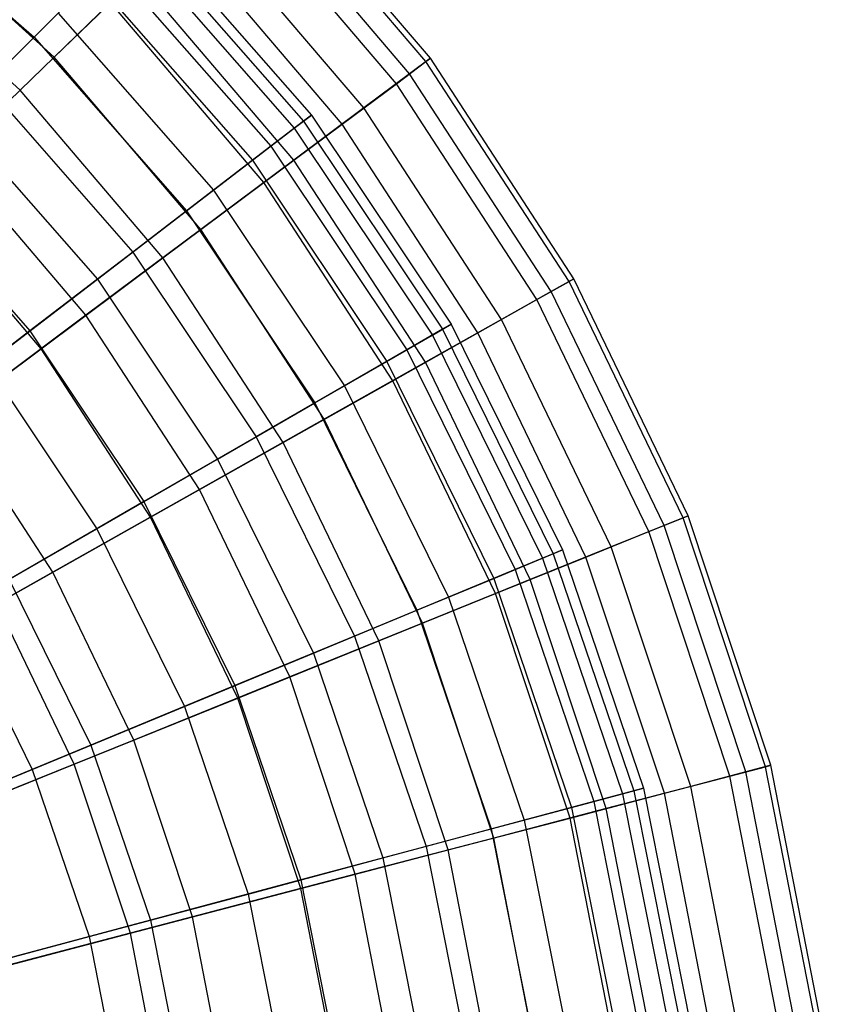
# Model space of a CAD drawing. Extents: x 0.2 to 40.1, y -6.7 to 6.7.
# Tile 474 of 516: x 36.5 to 37.4, y -3 to -1.9. Entities that reach past the tile are written whole.
import ezdxf

# ---------------------------------------------------------------- set-up
doc = ezdxf.new("R2010")
doc.units = 0
doc.header["$MEASUREMENT"] = 0
doc.layers.get('0').update_dxf_attribs({"color": 13, "linetype": 'CONTINUOUS'})

# ---------------------------------------------------------------- blocks, each defined once
blk = doc.blocks.new('SNOWBALL_XIV_PM3_STL')
at = {"color": 0}
for p, q in [((36.9923, -1.9362, 9.9234), (36.7963, -1.7059, 9.9234)), ((36.9923, -1.9362, 9.9234), (36.7963, -1.7059, 9.9234)), ((36.9872, -1.94, 9.6309), (36.7917, -1.7103, 9.6309)), ((36.9872, -1.94, 9.6309), (36.7917, -1.7103, 9.6309)), ((36.9684, -1.9541, 10.2144), (36.7748, -1.7267, 10.2144)), ((36.9684, -1.9541, 10.2144), (36.7748, -1.7267, 10.2144)), ((36.337, -1.7368, 8.9252), (36.5367, -1.912, 8.9252)), ((36.337, -1.7368, 8.9252), (36.5367, -1.912, 8.9252)), ((36.9532, -1.9654, 9.3414), (36.7612, -1.7399, 9.3414)), ((36.9532, -1.9654, 9.3414), (36.7612, -1.7399, 9.3414)), ((36.5597, -1.935, 11.0346), (36.367, -1.7601, 11.0346)), ((36.5597, -1.935, 11.0346), (36.367, -1.7601, 11.0346)), ((36.9158, -1.9933, 10.4995), (36.7277, -1.7723, 10.4995)), ((36.9158, -1.9933, 10.4995), (36.7277, -1.7723, 10.4995)), ((36.6647, -1.784, 9.7722), (36.8555, -2.0015, 9.7722)), ((36.6647, -1.784, 9.7722), (36.8555, -2.0015, 9.7722)), ((36.6566, -1.7921, 10.0621), (36.8464, -2.0085, 10.0621)), ((36.6566, -1.7921, 10.0621), (36.8464, -2.0085, 10.0621)), ((36.8908, -2.012, 9.0594), (36.7053, -1.7941, 9.0594)), ((36.8908, -2.012, 9.0594), (36.7053, -1.7941, 9.0594)), ((36.5207, -1.9728, 8.535), (36.3332, -1.8025, 8.535)), ((36.5207, -1.9728, 8.535), (36.3332, -1.8025, 8.535)), ((36.6472, -1.8015, 9.483), (36.8358, -2.0166, 9.483)), ((36.6472, -1.8015, 9.483), (36.8358, -2.0166, 9.483)), ((36.623, -1.8257, 10.3484), (36.8087, -2.0374, 10.3484)), ((36.623, -1.8257, 10.3484), (36.8087, -2.0374, 10.3484)), ((36.5367, -1.912, 8.9252), (36.6043, -1.8444, 9.1992)), ((36.5367, -1.912, 8.9252), (36.6043, -1.8444, 9.1992)), ((36.6556, -1.8421, 10.7743), (36.5597, -1.935, 11.0346)), ((36.6556, -1.8421, 10.7743), (36.5597, -1.935, 11.0346)), ((36.6043, -1.8444, 9.1992), (36.7877, -2.0535, 9.1992)), ((36.6043, -1.8444, 9.1992), (36.7877, -2.0535, 9.1992)), ((36.8354, -2.0533, 10.7743), (36.6556, -1.8421, 10.7743)), ((36.8354, -2.0533, 10.7743), (36.6556, -1.8421, 10.7743)), ((36.5207, -1.9728, 8.535), (36.6247, -1.8721, 8.7892)), ((36.5207, -1.9728, 8.535), (36.6247, -1.8721, 8.7892)), ((36.8009, -2.0791, 8.7892), (36.6247, -1.8721, 8.7892)), ((36.8009, -2.0791, 8.7892), (36.6247, -1.8721, 8.7892)), ((36.5644, -1.8843, 10.6266), (36.4818, -1.9669, 10.8922)), ((36.5644, -1.8843, 10.6266), (36.4818, -1.9669, 10.8922)), ((36.5644, -1.8843, 10.6266), (36.7429, -2.0878, 10.6266)), ((36.5644, -1.8843, 10.6266), (36.7429, -2.0878, 10.6266)), ((36.4455, -2.0032, 8.6652), (36.5367, -1.912, 8.9252)), ((36.4455, -2.0032, 8.6652), (36.5367, -1.912, 8.9252)), ((36.5367, -1.912, 8.9252), (36.7119, -2.1117, 8.9252)), ((36.5367, -1.912, 8.9252), (36.7119, -2.1117, 8.9252)), ((36.5597, -1.935, 11.0346), (36.4414, -2.0496, 11.2764)), ((36.5597, -1.935, 11.0346), (36.4414, -2.0496, 11.2764)), ((36.7284, -2.1332, 11.0346), (36.5597, -1.935, 11.0346)), ((36.7284, -2.1332, 11.0346), (36.5597, -1.935, 11.0346)), ((36.9532, -1.9654, 9.3414), (36.9872, -1.94, 9.6309)), ((36.9532, -1.9654, 9.3414), (36.9872, -1.94, 9.6309)), ((36.9923, -1.9362, 9.9234), (36.9684, -1.9541, 10.2144)), ((36.9923, -1.9362, 9.9234), (36.9684, -1.9541, 10.2144)), ((36.9872, -1.94, 9.6309), (36.9923, -1.9362, 9.9234)), ((36.9872, -1.94, 9.6309), (36.9923, -1.9362, 9.9234)), ((37.1518, -2.1928, 9.6309), (36.9872, -1.94, 9.6309)), ((37.1518, -2.1928, 9.6309), (36.9872, -1.94, 9.6309)), ((37.1573, -2.1897, 9.9234), (36.9923, -1.9362, 9.9234)), ((37.1573, -2.1897, 9.9234), (36.9923, -1.9362, 9.9234)), ((36.9684, -1.9541, 10.2144), (36.9158, -1.9933, 10.4995)), ((36.9684, -1.9541, 10.2144), (36.9158, -1.9933, 10.4995)), ((37.1313, -2.2043, 10.2144), (36.9684, -1.9541, 10.2144)), ((37.1313, -2.2043, 10.2144), (36.9684, -1.9541, 10.2144)), ((36.4818, -1.9669, 10.8922), (36.6502, -2.159, 10.8922)), ((36.4818, -1.9669, 10.8922), (36.6502, -2.159, 10.8922)), ((36.8908, -2.012, 9.0594), (36.9532, -1.9654, 9.3414)), ((36.8908, -2.012, 9.0594), (36.9532, -1.9654, 9.3414)), ((37.1148, -2.2136, 9.3414), (36.9532, -1.9654, 9.3414)), ((37.1148, -2.2136, 9.3414), (36.9532, -1.9654, 9.3414)), ((36.395, -2.0945, 8.3005), (36.5207, -1.9728, 8.535)), ((36.395, -2.0945, 8.3005), (36.5207, -1.9728, 8.535)), ((36.6849, -2.1656, 8.535), (36.5207, -1.9728, 8.535)), ((36.6849, -2.1656, 8.535), (36.5207, -1.9728, 8.535)), ((36.4455, -2.0032, 8.6652), (36.6095, -2.1902, 8.6652)), ((36.4455, -2.0032, 8.6652), (36.6095, -2.1902, 8.6652)), ((36.9158, -1.9933, 10.4995), (36.8354, -2.0533, 10.7743)), ((36.9158, -1.9933, 10.4995), (36.8354, -2.0533, 10.7743)), ((36.8358, -2.0166, 9.483), (36.8555, -2.0015, 9.7722)), ((36.8358, -2.0166, 9.483), (36.8555, -2.0015, 9.7722)), ((36.8555, -2.0015, 9.7722), (36.8464, -2.0085, 10.0621)), ((36.8555, -2.0015, 9.7722), (36.8464, -2.0085, 10.0621)), ((36.8555, -2.0015, 9.7722), (37.0162, -2.242, 9.7722)), ((36.8555, -2.0015, 9.7722), (37.0162, -2.242, 9.7722)), ((37.0741, -2.2365, 10.4995), (36.9158, -1.9933, 10.4995)), ((37.0741, -2.2365, 10.4995), (36.9158, -1.9933, 10.4995)), ((36.8009, -2.0791, 8.7892), (36.8908, -2.012, 9.0594)), ((36.8009, -2.0791, 8.7892), (36.8908, -2.012, 9.0594)), ((36.8464, -2.0085, 10.0621), (36.8087, -2.0374, 10.3484)), ((36.8464, -2.0085, 10.0621), (36.8087, -2.0374, 10.3484)), ((36.8464, -2.0085, 10.0621), (37.0063, -2.2478, 10.0621)), ((36.8464, -2.0085, 10.0621), (37.0063, -2.2478, 10.0621)), ((37.0469, -2.2519, 9.0594), (36.8908, -2.012, 9.0594)), ((37.0469, -2.2519, 9.0594), (36.8908, -2.012, 9.0594)), ((36.7877, -2.0535, 9.1992), (36.8358, -2.0166, 9.483)), ((36.7877, -2.0535, 9.1992), (36.8358, -2.0166, 9.483)), ((36.8358, -2.0166, 9.483), (36.9947, -2.2544, 9.483)), ((36.8358, -2.0166, 9.483), (36.9947, -2.2544, 9.483)), ((36.8087, -2.0374, 10.3484), (36.7429, -2.0878, 10.6266)), ((36.8087, -2.0374, 10.3484), (36.7429, -2.0878, 10.6266)), ((36.8087, -2.0374, 10.3484), (36.9651, -2.2715, 10.3484)), ((36.8087, -2.0374, 10.3484), (36.9651, -2.2715, 10.3484)), ((36.5964, -2.2317, 11.2764), (36.4414, -2.0496, 11.2764)), ((36.5964, -2.2317, 11.2764), (36.4414, -2.0496, 11.2764)), ((36.7119, -2.1117, 8.9252), (36.7877, -2.0535, 9.1992)), ((36.7119, -2.1117, 8.9252), (36.7877, -2.0535, 9.1992)), ((36.8354, -2.0533, 10.7743), (36.7284, -2.1332, 11.0346)), ((36.8354, -2.0533, 10.7743), (36.7284, -2.1332, 11.0346)), ((36.7877, -2.0535, 9.1992), (36.9422, -2.2848, 9.1992)), ((36.7877, -2.0535, 9.1992), (36.9422, -2.2848, 9.1992)), ((36.9867, -2.2858, 10.7743), (36.8354, -2.0533, 10.7743)), ((36.9867, -2.2858, 10.7743), (36.8354, -2.0533, 10.7743)), ((36.3763, -2.0723, 11.1412), (36.5319, -2.2497, 11.1412)), ((36.3763, -2.0723, 11.1412), (36.5319, -2.2497, 11.1412)), ((36.6849, -2.1656, 8.535), (36.8009, -2.0791, 8.7892)), ((36.6849, -2.1656, 8.535), (36.8009, -2.0791, 8.7892)), ((36.9492, -2.3069, 8.7892), (36.8009, -2.0791, 8.7892)), ((36.9492, -2.3069, 8.7892), (36.8009, -2.0791, 8.7892)), ((36.5447, -2.2703, 8.3005), (36.395, -2.0945, 8.3005)), ((36.5447, -2.2703, 8.3005), (36.395, -2.0945, 8.3005)), ((36.7429, -2.0878, 10.6266), (36.6502, -2.159, 10.8922)), ((36.7429, -2.0878, 10.6266), (36.6502, -2.159, 10.8922)), ((36.7429, -2.0878, 10.6266), (36.8934, -2.313, 10.6266)), ((36.7429, -2.0878, 10.6266), (36.8934, -2.313, 10.6266)), ((36.6095, -2.1902, 8.6652), (36.7119, -2.1117, 8.9252)), ((36.6095, -2.1902, 8.6652), (36.7119, -2.1117, 8.9252)), ((36.7119, -2.1117, 8.9252), (36.8594, -2.3325, 8.9252)), ((36.7119, -2.1117, 8.9252), (36.8594, -2.3325, 8.9252)), ((36.7284, -2.1332, 11.0346), (36.5964, -2.2317, 11.2764)), ((36.7284, -2.1332, 11.0346), (36.5964, -2.2317, 11.2764)), ((36.8703, -2.3513, 11.0346), (36.7284, -2.1332, 11.0346)), ((36.8703, -2.3513, 11.0346), (36.7284, -2.1332, 11.0346)), ((36.6502, -2.159, 10.8922), (36.5319, -2.2497, 11.1412)), ((36.6502, -2.159, 10.8922), (36.5319, -2.2497, 11.1412)), ((36.6502, -2.159, 10.8922), (36.7921, -2.3714, 10.8922)), ((36.6502, -2.159, 10.8922), (36.7921, -2.3714, 10.8922)), ((36.5447, -2.2703, 8.3005), (36.6849, -2.1656, 8.535)), ((36.5447, -2.2703, 8.3005), (36.6849, -2.1656, 8.535)), ((36.8231, -2.3779, 8.535), (36.6849, -2.1656, 8.535)), ((36.8231, -2.3779, 8.535), (36.6849, -2.1656, 8.535)), ((36.4823, -2.2878, 8.4234), (36.6095, -2.1902, 8.6652)), ((36.4823, -2.2878, 8.4234), (36.6095, -2.1902, 8.6652)), ((36.6095, -2.1902, 8.6652), (36.7477, -2.397, 8.6652)), ((36.6095, -2.1902, 8.6652), (36.7477, -2.397, 8.6652)), ((37.1148, -2.2136, 9.3414), (37.1518, -2.1928, 9.6309)), ((37.1148, -2.2136, 9.3414), (37.1518, -2.1928, 9.6309)), ((37.1573, -2.1897, 9.9234), (37.1313, -2.2043, 10.2144)), ((37.1573, -2.1897, 9.9234), (37.1313, -2.2043, 10.2144)), ((37.1518, -2.1928, 9.6309), (37.1573, -2.1897, 9.9234)), ((37.1518, -2.1928, 9.6309), (37.1573, -2.1897, 9.9234)), ((37.2827, -2.4646, 9.6309), (37.1518, -2.1928, 9.6309)), ((37.2827, -2.4646, 9.6309), (37.1518, -2.1928, 9.6309)), ((37.2885, -2.4622, 9.9234), (37.1573, -2.1897, 9.9234)), ((37.2885, -2.4622, 9.9234), (37.1573, -2.1897, 9.9234)), ((37.1313, -2.2043, 10.2144), (37.0741, -2.2365, 10.4995)), ((37.1313, -2.2043, 10.2144), (37.0741, -2.2365, 10.4995)), ((37.2609, -2.4734, 10.2144), (37.1313, -2.2043, 10.2144)), ((37.2609, -2.4734, 10.2144), (37.1313, -2.2043, 10.2144)), ((37.0469, -2.2519, 9.0594), (37.1148, -2.2136, 9.3414)), ((37.0469, -2.2519, 9.0594), (37.1148, -2.2136, 9.3414)), ((37.2433, -2.4805, 9.3414), (37.1148, -2.2136, 9.3414)), ((37.2433, -2.4805, 9.3414), (37.1148, -2.2136, 9.3414)), ((36.5964, -2.2317, 11.2764), (36.4414, -2.3473, 11.496)), ((36.5964, -2.2317, 11.2764), (36.4414, -2.3473, 11.496)), ((36.7268, -2.4321, 11.2764), (36.5964, -2.2317, 11.2764)), ((36.7268, -2.4321, 11.2764), (36.5964, -2.2317, 11.2764)), ((37.0741, -2.2365, 10.4995), (36.9867, -2.2858, 10.7743)), ((37.0741, -2.2365, 10.4995), (36.9867, -2.2858, 10.7743)), ((37.2001, -2.498, 10.4995), (37.0741, -2.2365, 10.4995)), ((37.2001, -2.498, 10.4995), (37.0741, -2.2365, 10.4995)), ((36.5319, -2.2497, 11.1412), (36.3899, -2.3587, 11.3696)), ((36.5319, -2.2497, 11.1412), (36.3899, -2.3587, 11.3696)), ((36.5319, -2.2497, 11.1412), (36.663, -2.4459, 11.1412)), ((36.5319, -2.2497, 11.1412), (36.663, -2.4459, 11.1412)), ((36.9492, -2.3069, 8.7892), (37.0469, -2.2519, 9.0594)), ((36.9492, -2.3069, 8.7892), (37.0469, -2.2519, 9.0594)), ((37.0063, -2.2478, 10.0621), (36.9651, -2.2715, 10.3484)), ((37.0063, -2.2478, 10.0621), (36.9651, -2.2715, 10.3484)), ((36.9947, -2.2544, 9.483), (37.0162, -2.242, 9.7722)), ((36.9947, -2.2544, 9.483), (37.0162, -2.242, 9.7722)), ((37.0162, -2.242, 9.7722), (37.0063, -2.2478, 10.0621)), ((37.0162, -2.242, 9.7722), (37.0063, -2.2478, 10.0621)), ((37.0063, -2.2478, 10.0621), (37.1336, -2.5059, 10.0621)), ((37.0063, -2.2478, 10.0621), (37.1336, -2.5059, 10.0621)), ((37.0162, -2.242, 9.7722), (37.1442, -2.5015, 9.7722)), ((37.0162, -2.242, 9.7722), (37.1442, -2.5015, 9.7722)), ((37.1711, -2.5097, 9.0594), (37.0469, -2.2519, 9.0594)), ((37.1711, -2.5097, 9.0594), (37.0469, -2.2519, 9.0594)), ((36.9422, -2.2848, 9.1992), (36.9947, -2.2544, 9.483)), ((36.9422, -2.2848, 9.1992), (36.9947, -2.2544, 9.483)), ((36.9947, -2.2544, 9.483), (37.1213, -2.511, 9.483)), ((36.9947, -2.2544, 9.483), (37.1213, -2.511, 9.483)), ((36.3822, -2.3915, 8.0895), (36.5447, -2.2703, 8.3005)), ((36.3822, -2.3915, 8.0895), (36.5447, -2.2703, 8.3005)), ((36.6706, -2.4638, 8.3005), (36.5447, -2.2703, 8.3005)), ((36.6706, -2.4638, 8.3005), (36.5447, -2.2703, 8.3005)), ((36.9651, -2.2715, 10.3484), (36.8934, -2.313, 10.6266)), ((36.9651, -2.2715, 10.3484), (36.8934, -2.313, 10.6266)), ((36.9651, -2.2715, 10.3484), (37.0897, -2.5241, 10.3484)), ((36.9651, -2.2715, 10.3484), (37.0897, -2.5241, 10.3484)), ((36.8594, -2.3325, 8.9252), (36.9422, -2.2848, 9.1992)), ((36.8594, -2.3325, 8.9252), (36.9422, -2.2848, 9.1992)), ((36.9867, -2.2858, 10.7743), (36.8703, -2.3513, 11.0346)), ((36.9867, -2.2858, 10.7743), (36.8703, -2.3513, 11.0346)), ((36.9422, -2.2848, 9.1992), (37.0652, -2.5342, 9.1992)), ((36.9422, -2.2848, 9.1992), (37.0652, -2.5342, 9.1992)), ((37.107, -2.5357, 10.7743), (36.9867, -2.2858, 10.7743)), ((37.107, -2.5357, 10.7743), (36.9867, -2.2858, 10.7743)), ((36.4823, -2.2878, 8.4234), (36.6088, -2.4772, 8.4234)), ((36.4823, -2.2878, 8.4234), (36.6088, -2.4772, 8.4234)), ((36.8231, -2.3779, 8.535), (36.9492, -2.3069, 8.7892)), ((36.8231, -2.3779, 8.535), (36.9492, -2.3069, 8.7892)), ((37.0671, -2.5518, 8.7892), (36.9492, -2.3069, 8.7892)), ((37.0671, -2.5518, 8.7892), (36.9492, -2.3069, 8.7892)), ((36.8934, -2.313, 10.6266), (36.7921, -2.3714, 10.8922)), ((36.8934, -2.313, 10.6266), (36.7921, -2.3714, 10.8922)), ((36.8934, -2.313, 10.6266), (37.0131, -2.5558, 10.6266)), ((36.8934, -2.313, 10.6266), (37.0131, -2.5558, 10.6266)), ((36.7477, -2.397, 8.6652), (36.8594, -2.3325, 8.9252)), ((36.7477, -2.397, 8.6652), (36.8594, -2.3325, 8.9252)), ((36.8594, -2.3325, 8.9252), (36.9769, -2.5708, 8.9252)), ((36.8594, -2.3325, 8.9252), (36.9769, -2.5708, 8.9252)), ((36.5584, -2.527, 11.496), (36.4414, -2.3473, 11.496)), ((36.5584, -2.527, 11.496), (36.4414, -2.3473, 11.496)), ((36.8703, -2.3513, 11.0346), (36.7268, -2.4321, 11.2764)), ((36.8703, -2.3513, 11.0346), (36.7268, -2.4321, 11.2764)), ((36.9833, -2.5858, 11.0346), (36.8703, -2.3513, 11.0346)), ((36.9833, -2.5858, 11.0346), (36.8703, -2.3513, 11.0346)), ((36.7921, -2.3714, 10.8922), (36.663, -2.4459, 11.1412)), ((36.7921, -2.3714, 10.8922), (36.663, -2.4459, 11.1412)), ((36.7921, -2.3714, 10.8922), (36.9051, -2.6005, 10.8922)), ((36.7921, -2.3714, 10.8922), (36.9051, -2.6005, 10.8922)), ((36.6706, -2.4638, 8.3005), (36.8231, -2.3779, 8.535)), ((36.6706, -2.4638, 8.3005), (36.8231, -2.3779, 8.535)), ((36.933, -2.6061, 8.535), (36.8231, -2.3779, 8.535)), ((36.933, -2.6061, 8.535), (36.8231, -2.3779, 8.535)), ((36.6088, -2.4772, 8.4234), (36.7477, -2.397, 8.6652)), ((36.6088, -2.4772, 8.4234), (36.7477, -2.397, 8.6652)), ((36.7477, -2.397, 8.6652), (36.8578, -2.6201, 8.6652)), ((36.7477, -2.397, 8.6652), (36.8578, -2.6201, 8.6652)), ((36.7268, -2.4321, 11.2764), (36.5584, -2.527, 11.496)), ((36.7268, -2.4321, 11.2764), (36.5584, -2.527, 11.496)), ((36.8306, -2.6476, 11.2764), (36.7268, -2.4321, 11.2764)), ((36.8306, -2.6476, 11.2764), (36.7268, -2.4321, 11.2764)), ((36.663, -2.4459, 11.1412), (36.508, -2.5354, 11.3696)), ((36.663, -2.4459, 11.1412), (36.508, -2.5354, 11.3696)), ((36.663, -2.4459, 11.1412), (36.7674, -2.6576, 11.1412)), ((36.663, -2.4459, 11.1412), (36.7674, -2.6576, 11.1412)), ((36.494, -2.5633, 8.0895), (36.6706, -2.4638, 8.3005)), ((36.494, -2.5633, 8.0895), (36.6706, -2.4638, 8.3005)), ((36.7708, -2.6718, 8.3005), (36.6706, -2.4638, 8.3005)), ((36.7708, -2.6718, 8.3005), (36.6706, -2.4638, 8.3005)), ((37.2433, -2.4805, 9.3414), (37.2827, -2.4646, 9.6309)), ((37.2433, -2.4805, 9.3414), (37.2827, -2.4646, 9.6309)), ((37.2885, -2.4622, 9.9234), (37.2609, -2.4734, 10.2144)), ((37.2885, -2.4622, 9.9234), (37.2609, -2.4734, 10.2144)), ((37.2827, -2.4646, 9.6309), (37.2885, -2.4622, 9.9234)), ((37.2827, -2.4646, 9.6309), (37.2885, -2.4622, 9.9234)), ((37.3777, -2.7508, 9.6309), (37.2827, -2.4646, 9.6309)), ((37.3777, -2.7508, 9.6309), (37.2827, -2.4646, 9.6309)), ((37.3838, -2.7492, 9.9234), (37.2885, -2.4622, 9.9234)), ((37.3838, -2.7492, 9.9234), (37.2885, -2.4622, 9.9234)), ((36.4449, -2.5719, 8.2034), (36.6088, -2.4772, 8.4234)), ((36.4449, -2.5719, 8.2034), (36.6088, -2.4772, 8.4234)), ((36.6088, -2.4772, 8.4234), (36.7096, -2.6815, 8.4234)), ((36.6088, -2.4772, 8.4234), (36.7096, -2.6815, 8.4234)), ((37.2609, -2.4734, 10.2144), (37.2001, -2.498, 10.4995)), ((37.2609, -2.4734, 10.2144), (37.2001, -2.498, 10.4995)), ((37.355, -2.7568, 10.2144), (37.2609, -2.4734, 10.2144)), ((37.355, -2.7568, 10.2144), (37.2609, -2.4734, 10.2144)), ((37.1711, -2.5097, 9.0594), (37.2433, -2.4805, 9.3414)), ((37.1711, -2.5097, 9.0594), (37.2433, -2.4805, 9.3414)), ((37.3366, -2.7616, 9.3414), (37.2433, -2.4805, 9.3414)), ((37.3366, -2.7616, 9.3414), (37.2433, -2.4805, 9.3414)), ((37.2001, -2.498, 10.4995), (37.107, -2.5357, 10.7743)), ((37.2001, -2.498, 10.4995), (37.107, -2.5357, 10.7743)), ((37.1213, -2.511, 9.483), (37.1442, -2.5015, 9.7722)), ((37.1213, -2.511, 9.483), (37.1442, -2.5015, 9.7722)), ((37.1442, -2.5015, 9.7722), (37.1336, -2.5059, 10.0621)), ((37.1442, -2.5015, 9.7722), (37.1336, -2.5059, 10.0621)), ((37.1442, -2.5015, 9.7722), (37.2372, -2.7755, 9.7722)), ((37.1442, -2.5015, 9.7722), (37.2372, -2.7755, 9.7722)), ((37.2915, -2.7734, 10.4995), (37.2001, -2.498, 10.4995)), ((37.2915, -2.7734, 10.4995), (37.2001, -2.498, 10.4995)), ((37.0652, -2.5342, 9.1992), (37.1213, -2.511, 9.483)), ((37.0652, -2.5342, 9.1992), (37.1213, -2.511, 9.483)), ((37.0671, -2.5518, 8.7892), (37.1711, -2.5097, 9.0594)), ((37.0671, -2.5518, 8.7892), (37.1711, -2.5097, 9.0594)), ((37.1336, -2.5059, 10.0621), (37.0897, -2.5241, 10.3484)), ((37.1336, -2.5059, 10.0621), (37.0897, -2.5241, 10.3484)), ((37.1213, -2.511, 9.483), (37.2132, -2.7819, 9.483)), ((37.1213, -2.511, 9.483), (37.2132, -2.7819, 9.483)), ((37.1336, -2.5059, 10.0621), (37.2261, -2.7784, 10.0621)), ((37.1336, -2.5059, 10.0621), (37.2261, -2.7784, 10.0621)), ((37.2613, -2.7814, 9.0594), (37.1711, -2.5097, 9.0594)), ((37.2613, -2.7814, 9.0594), (37.1711, -2.5097, 9.0594)), ((37.0897, -2.5241, 10.3484), (37.0131, -2.5558, 10.6266)), ((37.0897, -2.5241, 10.3484), (37.0131, -2.5558, 10.6266)), ((37.0897, -2.5241, 10.3484), (37.1802, -2.7907, 10.3484)), ((37.0897, -2.5241, 10.3484), (37.1802, -2.7907, 10.3484)), ((36.5584, -2.527, 11.496), (36.3676, -2.6345, 11.69)), ((36.5584, -2.527, 11.496), (36.3676, -2.6345, 11.69)), ((36.508, -2.5354, 11.3696), (36.602, -2.7261, 11.3696)), ((36.508, -2.5354, 11.3696), (36.602, -2.7261, 11.3696)), ((36.6514, -2.7201, 11.496), (36.5584, -2.527, 11.496)), ((36.6514, -2.7201, 11.496), (36.5584, -2.527, 11.496)), ((36.9769, -2.5708, 8.9252), (37.0652, -2.5342, 9.1992)), ((36.9769, -2.5708, 8.9252), (37.0652, -2.5342, 9.1992)), ((37.107, -2.5357, 10.7743), (36.9833, -2.5858, 11.0346)), ((37.107, -2.5357, 10.7743), (36.9833, -2.5858, 11.0346)), ((37.0652, -2.5342, 9.1992), (37.1546, -2.7976, 9.1992)), ((37.0652, -2.5342, 9.1992), (37.1546, -2.7976, 9.1992)), ((37.1944, -2.7989, 10.7743), (37.107, -2.5357, 10.7743)), ((37.1944, -2.7989, 10.7743), (37.107, -2.5357, 10.7743)), ((37.0131, -2.5558, 10.6266), (36.9051, -2.6005, 10.8922)), ((37.0131, -2.5558, 10.6266), (36.9051, -2.6005, 10.8922)), ((36.933, -2.6061, 8.535), (37.0671, -2.5518, 8.7892)), ((36.933, -2.6061, 8.535), (37.0671, -2.5518, 8.7892)), ((37.0131, -2.5558, 10.6266), (37.1002, -2.8122, 10.6266)), ((37.0131, -2.5558, 10.6266), (37.1002, -2.8122, 10.6266)), ((37.1528, -2.8098, 8.7892), (37.0671, -2.5518, 8.7892)), ((37.1528, -2.8098, 8.7892), (37.0671, -2.5518, 8.7892)), ((36.5829, -2.7479, 8.0895), (36.494, -2.5633, 8.0895)), ((36.5829, -2.7479, 8.0895), (36.494, -2.5633, 8.0895)), ((36.4449, -2.5719, 8.2034), (36.5347, -2.754, 8.2034)), ((36.4449, -2.5719, 8.2034), (36.5347, -2.754, 8.2034)), ((36.8578, -2.6201, 8.6652), (36.9769, -2.5708, 8.9252)), ((36.8578, -2.6201, 8.6652), (36.9769, -2.5708, 8.9252)), ((36.9769, -2.5708, 8.9252), (37.0623, -2.8223, 8.9252)), ((36.9769, -2.5708, 8.9252), (37.0623, -2.8223, 8.9252)), ((36.9833, -2.5858, 11.0346), (36.8306, -2.6476, 11.2764)), ((36.9833, -2.5858, 11.0346), (36.8306, -2.6476, 11.2764)), ((37.0653, -2.8328, 11.0346), (36.9833, -2.5858, 11.0346)), ((37.0653, -2.8328, 11.0346), (36.9833, -2.5858, 11.0346)), ((36.9051, -2.6005, 10.8922), (36.7674, -2.6576, 11.1412)), ((36.9051, -2.6005, 10.8922), (36.7674, -2.6576, 11.1412)), ((36.9051, -2.6005, 10.8922), (36.9873, -2.8424, 10.8922)), ((36.9051, -2.6005, 10.8922), (36.9873, -2.8424, 10.8922)), ((36.7708, -2.6718, 8.3005), (36.933, -2.6061, 8.535)), ((36.7708, -2.6718, 8.3005), (36.933, -2.6061, 8.535)), ((37.0128, -2.8465, 8.535), (36.933, -2.6061, 8.535)), ((37.0128, -2.8465, 8.535), (36.933, -2.6061, 8.535)), ((36.7096, -2.6815, 8.4234), (36.8578, -2.6201, 8.6652)), ((36.7096, -2.6815, 8.4234), (36.8578, -2.6201, 8.6652)), ((36.8578, -2.6201, 8.6652), (36.9377, -2.8557, 8.6652)), ((36.8578, -2.6201, 8.6652), (36.9377, -2.8557, 8.6652)), ((36.8306, -2.6476, 11.2764), (36.6514, -2.7201, 11.496)), ((36.8306, -2.6476, 11.2764), (36.6514, -2.7201, 11.496)), ((36.906, -2.8745, 11.2764), (36.8306, -2.6476, 11.2764)), ((36.906, -2.8745, 11.2764), (36.8306, -2.6476, 11.2764)), ((36.7674, -2.6576, 11.1412), (36.602, -2.7261, 11.3696)), ((36.7674, -2.6576, 11.1412), (36.602, -2.7261, 11.3696)), ((36.7674, -2.6576, 11.1412), (36.8432, -2.881, 11.1412)), ((36.7674, -2.6576, 11.1412), (36.8432, -2.881, 11.1412)), ((36.5829, -2.7479, 8.0895), (36.7708, -2.6718, 8.3005)), ((36.5829, -2.7479, 8.0895), (36.7708, -2.6718, 8.3005)), ((36.8435, -2.8909, 8.3005), (36.7708, -2.6718, 8.3005)), ((36.8435, -2.8909, 8.3005), (36.7708, -2.6718, 8.3005)), ((36.5347, -2.754, 8.2034), (36.7096, -2.6815, 8.4234)), ((36.5347, -2.754, 8.2034), (36.7096, -2.6815, 8.4234)), ((36.7096, -2.6815, 8.4234), (36.7828, -2.8972, 8.4234)), ((36.7096, -2.6815, 8.4234), (36.7828, -2.8972, 8.4234)), ((36.602, -2.7261, 11.3696), (36.4117, -2.8049, 11.5739)), ((36.602, -2.7261, 11.3696), (36.4117, -2.8049, 11.5739)), ((36.6514, -2.7201, 11.496), (36.4484, -2.8023, 11.69)), ((36.6514, -2.7201, 11.496), (36.4484, -2.8023, 11.69)), ((36.602, -2.7261, 11.3696), (36.6704, -2.9273, 11.3696)), ((36.602, -2.7261, 11.3696), (36.6704, -2.9273, 11.3696)), ((36.7189, -2.9236, 11.496), (36.6514, -2.7201, 11.496)), ((36.7189, -2.9236, 11.496), (36.6514, -2.7201, 11.496)), ((36.3723, -2.8331, 7.9052), (36.5829, -2.7479, 8.0895)), ((36.3723, -2.8331, 7.9052), (36.5829, -2.7479, 8.0895)), ((36.6475, -2.9423, 8.0895), (36.5829, -2.7479, 8.0895)), ((36.6475, -2.9423, 8.0895), (36.5829, -2.7479, 8.0895)), ((37.3366, -2.7616, 9.3414), (37.3777, -2.7508, 9.6309)), ((37.3366, -2.7616, 9.3414), (37.3777, -2.7508, 9.6309)), ((37.3838, -2.7492, 9.9234), (37.355, -2.7568, 10.2144)), ((37.3838, -2.7492, 9.9234), (37.355, -2.7568, 10.2144)), ((37.3777, -2.7508, 9.6309), (37.3838, -2.7492, 9.9234)), ((37.3777, -2.7508, 9.6309), (37.3838, -2.7492, 9.9234)), ((37.4354, -3.0469, 9.6309), (37.3777, -2.7508, 9.6309)), ((37.4354, -3.0469, 9.6309), (37.3777, -2.7508, 9.6309)), ((37.4417, -3.0461, 9.9234), (37.3838, -2.7492, 9.9234)), ((37.4417, -3.0461, 9.9234), (37.3838, -2.7492, 9.9234)), ((36.3358, -2.8363, 8.0088), (36.5347, -2.754, 8.2034)), ((36.3358, -2.8363, 8.0088), (36.5347, -2.754, 8.2034)), ((36.5347, -2.754, 8.2034), (36.5999, -2.9462, 8.2034)), ((36.5347, -2.754, 8.2034), (36.5999, -2.9462, 8.2034)), ((37.2613, -2.7814, 9.0594), (37.3366, -2.7616, 9.3414)), ((37.2613, -2.7814, 9.0594), (37.3366, -2.7616, 9.3414)), ((37.355, -2.7568, 10.2144), (37.2915, -2.7734, 10.4995)), ((37.355, -2.7568, 10.2144), (37.2915, -2.7734, 10.4995)), ((37.3933, -3.0523, 9.3414), (37.3366, -2.7616, 9.3414)), ((37.3933, -3.0523, 9.3414), (37.3366, -2.7616, 9.3414)), ((37.412, -3.0499, 10.2144), (37.355, -2.7568, 10.2144)), ((37.412, -3.0499, 10.2144), (37.355, -2.7568, 10.2144)), ((37.2915, -2.7734, 10.4995), (37.1944, -2.7989, 10.7743)), ((37.2915, -2.7734, 10.4995), (37.1944, -2.7989, 10.7743)), ((37.347, -3.0583, 10.4995), (37.2915, -2.7734, 10.4995)), ((37.347, -3.0583, 10.4995), (37.2915, -2.7734, 10.4995)), ((37.1528, -2.8098, 8.7892), (37.2613, -2.7814, 9.0594)), ((37.1528, -2.8098, 8.7892), (37.2613, -2.7814, 9.0594)), ((37.1546, -2.7976, 9.1992), (37.2132, -2.7819, 9.483)), ((37.1546, -2.7976, 9.1992), (37.2132, -2.7819, 9.483)), ((37.2261, -2.7784, 10.0621), (37.1802, -2.7907, 10.3484)), ((37.2261, -2.7784, 10.0621), (37.1802, -2.7907, 10.3484)), ((37.2132, -2.7819, 9.483), (37.2372, -2.7755, 9.7722)), ((37.2132, -2.7819, 9.483), (37.2372, -2.7755, 9.7722)), ((37.2132, -2.7819, 9.483), (37.269, -3.0625, 9.483)), ((37.2132, -2.7819, 9.483), (37.269, -3.0625, 9.483)), ((37.2372, -2.7755, 9.7722), (37.2261, -2.7784, 10.0621)), ((37.2372, -2.7755, 9.7722), (37.2261, -2.7784, 10.0621)), ((37.2261, -2.7784, 10.0621), (37.2822, -3.0607, 10.0621)), ((37.2261, -2.7784, 10.0621), (37.2822, -3.0607, 10.0621)), ((37.2372, -2.7755, 9.7722), (37.2936, -3.0592, 9.7722)), ((37.2372, -2.7755, 9.7722), (37.2936, -3.0592, 9.7722)), ((37.316, -3.0623, 9.0594), (37.2613, -2.7814, 9.0594)), ((37.316, -3.0623, 9.0594), (37.2613, -2.7814, 9.0594)), ((37.1802, -2.7907, 10.3484), (37.1002, -2.8122, 10.6266)), ((37.1802, -2.7907, 10.3484), (37.1002, -2.8122, 10.6266)), ((37.1802, -2.7907, 10.3484), (37.2351, -3.0669, 10.3484)), ((37.1802, -2.7907, 10.3484), (37.2351, -3.0669, 10.3484)), ((37.0623, -2.8223, 8.9252), (37.1546, -2.7976, 9.1992)), ((37.0623, -2.8223, 8.9252), (37.1546, -2.7976, 9.1992)), ((37.1944, -2.7989, 10.7743), (37.0653, -2.8328, 11.0346)), ((37.1944, -2.7989, 10.7743), (37.0653, -2.8328, 11.0346)), ((37.1546, -2.7976, 9.1992), (37.2089, -3.0704, 9.1992)), ((37.1546, -2.7976, 9.1992), (37.2089, -3.0704, 9.1992)), ((37.2475, -3.0711, 10.7743), (37.1944, -2.7989, 10.7743)), ((37.2475, -3.0711, 10.7743), (37.1944, -2.7989, 10.7743)), ((37.1002, -2.8122, 10.6266), (36.9873, -2.8424, 10.8922)), ((37.1002, -2.8122, 10.6266), (36.9873, -2.8424, 10.8922)), ((37.0128, -2.8465, 8.535), (37.1528, -2.8098, 8.7892)), ((37.0128, -2.8465, 8.535), (37.1528, -2.8098, 8.7892)), ((37.1002, -2.8122, 10.6266), (37.153, -3.0777, 10.6266)), ((37.1002, -2.8122, 10.6266), (37.153, -3.0777, 10.6266)), ((37.2048, -3.0766, 8.7892), (37.1528, -2.8098, 8.7892)), ((37.2048, -3.0766, 8.7892), (37.1528, -2.8098, 8.7892)), ((36.9377, -2.8557, 8.6652), (37.0623, -2.8223, 8.9252)), ((36.9377, -2.8557, 8.6652), (37.0623, -2.8223, 8.9252)), ((37.0623, -2.8223, 8.9252), (37.1141, -3.0829, 8.9252)), ((37.0623, -2.8223, 8.9252), (37.1141, -3.0829, 8.9252)), ((37.0653, -2.8328, 11.0346), (36.906, -2.8745, 11.2764)), ((37.0653, -2.8328, 11.0346), (36.906, -2.8745, 11.2764)), ((37.115, -3.0882, 11.0346), (37.0653, -2.8328, 11.0346)), ((37.115, -3.0882, 11.0346), (37.0653, -2.8328, 11.0346)), ((36.9873, -2.8424, 10.8922), (36.8432, -2.881, 11.1412)), ((36.9873, -2.8424, 10.8922), (36.8432, -2.881, 11.1412)), ((36.8435, -2.8909, 8.3005), (37.0128, -2.8465, 8.535)), ((36.8435, -2.8909, 8.3005), (37.0128, -2.8465, 8.535)), ((36.9873, -2.8424, 10.8922), (37.0371, -3.093, 10.8922)), ((36.9873, -2.8424, 10.8922), (37.0371, -3.093, 10.8922)), ((37.0612, -3.0951, 8.535), (37.0128, -2.8465, 8.535)), ((37.0612, -3.0951, 8.535), (37.0128, -2.8465, 8.535)), ((36.7828, -2.8972, 8.4234), (36.9377, -2.8557, 8.6652)), ((36.7828, -2.8972, 8.4234), (36.9377, -2.8557, 8.6652)), ((36.9377, -2.8557, 8.6652), (36.9863, -3.0997, 8.6652)), ((36.9377, -2.8557, 8.6652), (36.9863, -3.0997, 8.6652)), ((36.906, -2.8745, 11.2764), (36.7189, -2.9236, 11.496)), ((36.906, -2.8745, 11.2764), (36.7189, -2.9236, 11.496)), ((36.9517, -3.1093, 11.2764), (36.906, -2.8745, 11.2764)), ((36.9517, -3.1093, 11.2764), (36.906, -2.8745, 11.2764)), ((36.8432, -2.881, 11.1412), (36.6704, -2.9273, 11.3696)), ((36.8432, -2.881, 11.1412), (36.6704, -2.9273, 11.3696)), ((36.8432, -2.881, 11.1412), (36.8893, -3.1125, 11.1412)), ((36.8432, -2.881, 11.1412), (36.8893, -3.1125, 11.1412)), ((36.5999, -2.9462, 8.2034), (36.7828, -2.8972, 8.4234)), ((36.5999, -2.9462, 8.2034), (36.7828, -2.8972, 8.4234)), ((36.6475, -2.9423, 8.0895), (36.8435, -2.8909, 8.3005)), ((36.6475, -2.9423, 8.0895), (36.8435, -2.8909, 8.3005)), ((36.7828, -2.8972, 8.4234), (36.8272, -3.1206, 8.4234)), ((36.7828, -2.8972, 8.4234), (36.8272, -3.1206, 8.4234)), ((36.8877, -3.1175, 8.3005), (36.8435, -2.8909, 8.3005)), ((36.8877, -3.1175, 8.3005), (36.8435, -2.8909, 8.3005)), ((36.6704, -2.9273, 11.3696), (36.4713, -2.9807, 11.5739)), ((36.6704, -2.9273, 11.3696), (36.4713, -2.9807, 11.5739)), ((36.7189, -2.9236, 11.496), (36.5071, -2.9791, 11.69)), ((36.7189, -2.9236, 11.496), (36.5071, -2.9791, 11.69)), ((36.6704, -2.9273, 11.3696), (36.7118, -3.1358, 11.3696)), ((36.6704, -2.9273, 11.3696), (36.7118, -3.1358, 11.3696)), ((36.7599, -3.134, 11.496), (36.7189, -2.9236, 11.496)), ((36.7599, -3.134, 11.496), (36.7189, -2.9236, 11.496)), ((36.4277, -3, 7.9052), (36.6475, -2.9423, 8.0895)), ((36.4277, -3, 7.9052), (36.6475, -2.9423, 8.0895)), ((36.6867, -3.1434, 8.0895), (36.6475, -2.9423, 8.0895)), ((36.6867, -3.1434, 8.0895), (36.6475, -2.9423, 8.0895)), ((36.392, -3.0019, 8.0088), (36.5999, -2.9462, 8.2034)), ((36.392, -3.0019, 8.0088), (36.5999, -2.9462, 8.2034)), ((36.5999, -2.9462, 8.2034), (36.6396, -3.1453, 8.2034)), ((36.5999, -2.9462, 8.2034), (36.6396, -3.1453, 8.2034))]:
    blk.add_line(p, q, dxfattribs=at)
blk = doc.blocks.new('GRUPUJ_1')
at = {"color": 0}
blk.add_blockref('SNOWBALL_XIV_PM3_STL', (-0.2062, 6.6596, -0.5119), dxfattribs=at)

msp = doc.modelspace()

# ---------------------------------------------------------------- block references
at = {"color": 0}
msp.add_blockref('GRUPUJ_1', (0.2062, -6.6596, 0.5119), dxfattribs=at)

doc.saveas('drawing.dxf')
